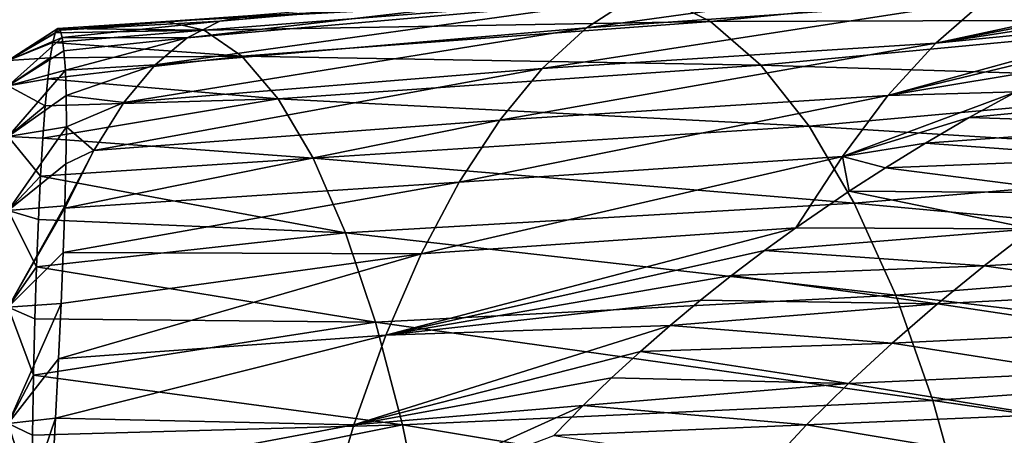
# Model space of a CAD drawing. Header units: metres. Extents: x -62 to 150, y -92 to 92.
# Tile 464 of 656: x -25 to -16, y 67 to 71. Entities that reach past the tile are written whole.
import ezdxf

# ---------------------------------------------------------------- set-up
doc = ezdxf.new("R2010")
doc.units = ezdxf.units.M
doc.layers.add('solid_500615', color=7, linetype='CONTINUOUS')

msp = doc.modelspace()

# ---------------------------------------------------------------- linework, layer by layer
at = {"layer": 'solid_500615'}
for points in [[(-15.843236, 71.316055, -4.387391), (-19.541706, 71.013855, -5.087948), (-19.955584, 70.745514, -4.083707)], [(-16.309752, 71.003433, -3.506198), (-15.843236, 71.316055, -4.387391), (-19.955584, 70.745514, -4.083707)], [(-13.55514, 71.299606, -3.213577), (-16.309752, 71.003433, -3.506198), (-16.762999, 70.606064, -2.653009)], [(-13.937833, 71.145851, -2.968845), (-13.55514, 71.299606, -3.213577), (-16.762999, 70.606064, -2.653009)], [(-18.697298, 71.233582, -7.146302), (-19.783697, 71.127602, -7.149446), (-23.306683, 70.807281, -6.143006)], [(-19.121067, 71.177193, -6.112021), (-18.697298, 71.233582, -7.146302), (-23.306683, 70.807281, -6.143006)], [(-14.558254, 71.230354, -9.660372), (-18.821898, 70.805298, -9.694409), (-19.299057, 71.047607, -8.430403)], [(-14.558254, 71.230354, -9.660372), (-13.971912, 70.821053, -10.880272), (-18.821898, 70.805298, -9.694409)], [(-19.121067, 71.177193, -6.112021), (-23.306683, 70.807281, -6.143006), (-23.604244, 70.656387, -5.137839)], [(-19.541706, 71.013855, -5.087948), (-19.121067, 71.177193, -6.112021), (-23.604244, 70.656387, -5.137839)], [(-19.783697, 71.127602, -7.149446), (-23.006149, 70.858772, -7.157442), (-23.306683, 70.807281, -6.143006)], [(-14.330567, 70.980675, -2.719294), (-13.937833, 71.145851, -2.968845), (-16.762999, 70.606064, -2.653009)], [(-19.541706, 71.013855, -5.087948), (-23.604244, 70.656387, -5.137839), (-23.897203, 70.407722, -4.151127)], [(-19.955584, 70.745514, -4.083707), (-19.541706, 71.013855, -5.087948), (-23.897203, 70.407722, -4.151127)], [(-19.299057, 71.047607, -8.430403), (-23.799271, 70.803017, -7.159104), (-23.006149, 70.858772, -7.157442)], [(-19.299057, 71.047607, -8.430403), (-23.449402, 70.724167, -8.441253), (-23.799271, 70.803017, -7.159104)], [(-19.299057, 71.047607, -8.430403), (-18.821898, 70.805298, -9.694409), (-23.449402, 70.724167, -8.441253)], [(-16.309752, 71.003433, -3.506198), (-19.955584, 70.745514, -4.083707), (-20.358749, 70.374146, -3.108922)], [(-16.762999, 70.606064, -2.653009), (-16.309752, 71.003433, -3.506198), (-20.358749, 70.374146, -3.108922)], [(-14.714825, 70.810684, -2.474319), (-14.330567, 70.980675, -2.719294), (-16.762999, 70.606064, -2.653009)], [(-24.764193, 70.725548, -6.417893), (-23.006149, 70.858772, -7.157442), (-23.799271, 70.803017, -7.159104)], [(-24.764193, 70.725548, -6.417893), (-23.306683, 70.807281, -6.143006), (-23.006149, 70.858772, -7.157442)], [(-25.239401, 70.448204, -6.386662), (-24.764193, 70.725548, -6.417893), (-24.785786, 70.739388, -7.161004)], [(-25.239401, 70.448204, -6.386662), (-24.785786, 70.739388, -7.161004), (-24.809301, 70.701485, -7.891719)], [(-24.809301, 70.701485, -7.891719), (-24.785786, 70.739388, -7.161004), (-23.449402, 70.724167, -8.441253)], [(-24.764193, 70.725548, -6.417893), (-23.799271, 70.803017, -7.159104), (-24.785786, 70.739388, -7.161004)], [(-23.449402, 70.724167, -8.441253), (-24.785786, 70.739388, -7.161004), (-23.799271, 70.803017, -7.159104)], [(-24.764193, 70.725548, -6.417893), (-24.745825, 70.657837, -5.672606), (-23.306683, 70.807281, -6.143006)], [(-24.745825, 70.657837, -5.672606), (-23.604244, 70.656387, -5.137839), (-23.306683, 70.807281, -6.143006)], [(-19.955584, 70.745514, -4.083707), (-23.897203, 70.407722, -4.151127), (-24.182878, 70.063026, -3.192053)], [(-20.358749, 70.374146, -3.108922), (-19.955584, 70.745514, -4.083707), (-24.182878, 70.063026, -3.192053)], [(-18.821898, 70.805298, -9.694409), (-23.104914, 70.487518, -9.705792), (-23.449402, 70.724167, -8.441253)], [(-18.821898, 70.805298, -9.694409), (-18.359859, 70.40374, -10.922636), (-23.104914, 70.487518, -9.705792)], [(-13.971912, 70.821053, -10.880272), (-18.359859, 70.40374, -10.922636), (-18.821898, 70.805298, -9.694409)], [(-13.971912, 70.821053, -10.880272), (-13.412696, 70.252357, -12.047743), (-18.359859, 70.40374, -10.922636)], [(-14.714825, 70.810684, -2.474319), (-16.762999, 70.606064, -2.653009), (-17.199482, 70.126755, -1.833998)], [(-15.090207, 70.636322, -2.234215), (-14.714825, 70.810684, -2.474319), (-17.199482, 70.126755, -1.833998)], [(-25.239401, 70.448204, -6.386662), (-24.745825, 70.657837, -5.672606), (-24.764193, 70.725548, -6.417893)], [(-25.239401, 70.448204, -7.952631), (-24.809301, 70.701485, -7.891719), (-24.83256, 70.612999, -8.625512)], [(-25.239401, 70.448204, -6.386662), (-24.809301, 70.701485, -7.891719), (-25.239401, 70.448204, -7.952631)], [(-25.239401, 70.214806, -4.838183), (-24.730604, 70.535637, -4.929069), (-24.745825, 70.657837, -5.672606)], [(-25.239401, 70.214806, -4.838183), (-24.745825, 70.657837, -5.672606), (-25.239401, 70.448204, -6.386662)], [(-24.83256, 70.612999, -8.625512), (-23.449402, 70.724167, -8.441253), (-23.104914, 70.487518, -9.705792)], [(-24.83256, 70.612999, -8.625512), (-24.809301, 70.701485, -7.891719), (-23.449402, 70.724167, -8.441253)], [(-24.745825, 70.657837, -5.672606), (-24.730604, 70.535637, -4.929069), (-23.604244, 70.656387, -5.137839)], [(-24.730604, 70.535637, -4.929069), (-24.717606, 70.358604, -4.18955), (-23.604244, 70.656387, -5.137839)], [(-24.717606, 70.358604, -4.18955), (-23.897203, 70.407722, -4.151127), (-23.604244, 70.656387, -5.137839)], [(-25.239401, 70.448204, -7.952631), (-24.83256, 70.612999, -8.625512), (-24.855576, 70.472725, -9.358882)], [(-24.855576, 70.472725, -9.358882), (-24.83256, 70.612999, -8.625512), (-23.104914, 70.487518, -9.705792)], [(-16.762999, 70.606064, -2.653009), (-20.358749, 70.374146, -3.108922), (-20.747297, 69.90226, -2.172955)], [(-17.199482, 70.126755, -1.833998), (-16.762999, 70.606064, -2.653009), (-20.747297, 69.90226, -2.172955)], [(-15.570849, 70.400322, -1.925167), (-15.090207, 70.636322, -2.234215), (-17.199482, 70.126755, -1.833998)], [(-25.239401, 70.214806, -4.838183), (-24.717606, 70.358604, -4.18955), (-24.730604, 70.535637, -4.929069)], [(-25.239401, 70.214806, -9.501109), (-24.855576, 70.472725, -9.358882), (-24.878513, 70.279144, -10.089715)], [(-25.239401, 70.448204, -7.952631), (-24.855576, 70.472725, -9.358882), (-25.239401, 70.214806, -9.501109)], [(-24.878513, 70.279144, -10.089715), (-23.104914, 70.487518, -9.705792), (-22.771355, 70.096245, -10.933928)], [(-24.878513, 70.279144, -10.089715), (-24.855576, 70.472725, -9.358882), (-23.104914, 70.487518, -9.705792)], [(-18.359859, 70.40374, -10.922636), (-22.771355, 70.096245, -10.933928), (-23.104914, 70.487518, -9.705792)], [(-24.717606, 70.358604, -4.18955), (-24.708822, 70.126579, -3.462438), (-23.897203, 70.407722, -4.151127)], [(-24.708822, 70.126579, -3.462438), (-24.182878, 70.063026, -3.192053), (-23.897203, 70.407722, -4.151127)], [(-20.358749, 70.374146, -3.108922), (-24.182878, 70.063026, -3.192053), (-24.458622, 69.624428, -2.269612)], [(-20.747297, 69.90226, -2.172955), (-20.358749, 70.374146, -3.108922), (-24.458622, 69.624428, -2.269612)], [(-18.359859, 70.40374, -10.922636), (-17.919582, 69.846642, -12.096459), (-22.771355, 70.096245, -10.933928)], [(-13.412696, 70.252357, -12.047743), (-17.919582, 69.846642, -12.096459), (-18.359859, 70.40374, -10.922636)], [(-16.027018, 70.162247, -1.629967), (-15.570849, 70.400322, -1.925167), (-17.199482, 70.126755, -1.833998)], [(-25.239401, 69.753227, -3.341785), (-24.708822, 70.126579, -3.462438), (-24.717606, 70.358604, -4.18955)], [(-25.239401, 69.753227, -3.341785), (-24.717606, 70.358604, -4.18955), (-25.239401, 70.214806, -4.838183)], [(-25.239401, 70.214806, -9.501109), (-24.878513, 70.279144, -10.089715), (-24.901018, 70.032761, -10.810211)], [(-25.239401, 70.214806, -9.501109), (-24.901018, 70.032761, -10.810211), (-25.239401, 69.753227, -10.997506)], [(-24.901018, 70.032761, -10.810211), (-24.878513, 70.279144, -10.089715), (-22.771355, 70.096245, -10.933928)], [(-13.412696, 70.252357, -12.047743), (-12.888121, 69.532593, -13.146125), (-17.919582, 69.846642, -12.096459)], [(-25.239401, 69.753227, -3.341785), (-24.706928, 69.840836, -2.756885), (-24.708822, 70.126579, -3.462438)], [(-24.708822, 70.126579, -3.462438), (-24.706928, 69.840836, -2.756885), (-24.182878, 70.063026, -3.192053)], [(-17.199482, 70.126755, -1.833998), (-20.747297, 69.90226, -2.172955), (-21.117537, 69.33477, -1.28406)], [(-17.615822, 69.569481, -1.054799), (-17.199482, 70.126755, -1.833998), (-21.117537, 69.33477, -1.28406)], [(-16.027018, 70.162247, -1.629967), (-17.199482, 70.126755, -1.833998), (-17.615822, 69.569481, -1.054799)], [(-16.455643, 69.925079, -1.350687), (-16.027018, 70.162247, -1.629967), (-17.615822, 69.569481, -1.054799)], [(-14.024256, 70.157272, -0.963117), (-16.027018, 70.162247, -1.629967), (-16.455643, 69.925079, -1.350687)], [(-14.024256, 70.157272, -0.963117), (-16.455643, 69.925079, -1.350687), (-14.502783, 69.861229, -0.669866)], [(-25.239401, 69.753227, -10.997506), (-24.901018, 70.032761, -10.810211), (-24.9228, 69.735649, -11.512331)], [(-24.9228, 69.735649, -11.512331), (-22.771355, 70.096245, -10.933928), (-22.453537, 69.55407, -12.107079)], [(-24.9228, 69.735649, -11.512331), (-24.901018, 70.032761, -10.810211), (-22.771355, 70.096245, -10.933928)], [(-24.706928, 69.840836, -2.756885), (-24.458622, 69.624428, -2.269612), (-24.182878, 70.063026, -3.192053)], [(-17.919582, 69.846642, -12.096459), (-22.453537, 69.55407, -12.107079), (-22.771355, 70.096245, -10.933928)], [(-16.855213, 69.691406, -1.088663), (-16.455643, 69.925079, -1.350687), (-17.615822, 69.569481, -1.054799)], [(-14.502783, 69.861229, -0.669866), (-16.455643, 69.925079, -1.350687), (-16.855213, 69.691406, -1.088663)], [(-25.239401, 69.073784, -1.930896), (-24.71158, 69.502754, -2.075104), (-24.706928, 69.840836, -2.756885)], [(-25.239401, 69.073784, -1.930896), (-24.706928, 69.840836, -2.756885), (-25.239401, 69.753227, -3.341785)], [(-20.747297, 69.90226, -2.172955), (-24.458622, 69.624428, -2.269612), (-24.722147, 69.096138, -1.391633)], [(-21.117537, 69.33477, -1.28406), (-20.747297, 69.90226, -2.172955), (-24.722147, 69.096138, -1.391633)], [(-24.706928, 69.840836, -2.756885), (-24.71158, 69.502754, -2.075104), (-24.458622, 69.624428, -2.269612)], [(-17.919582, 69.846642, -12.096459), (-17.507072, 69.142357, -13.199052), (-22.453537, 69.55407, -12.107079)], [(-12.888121, 69.532593, -13.146125), (-17.507072, 69.142357, -13.199052), (-17.919582, 69.846642, -12.096459)], [(-14.502783, 69.861229, -0.669866), (-16.855213, 69.691406, -1.088663), (-14.972485, 69.55423, -0.38137)], [(-25.239401, 69.753227, -10.997506), (-24.9228, 69.735649, -11.512331), (-24.944284, 69.387764, -12.19432)], [(-25.239401, 69.753227, -10.997506), (-24.944284, 69.387764, -12.19432), (-25.239401, 69.073784, -12.408396)], [(-24.944284, 69.387764, -12.19432), (-24.9228, 69.735649, -11.512331), (-22.453537, 69.55407, -12.107079)], [(-17.222326, 69.465172, -0.846356), (-16.855213, 69.691406, -1.088663), (-17.615822, 69.569481, -1.054799)], [(-14.972485, 69.55423, -0.38137), (-16.855213, 69.691406, -1.088663), (-17.222326, 69.465172, -0.846356)], [(-24.721518, 69.117073, -1.424041), (-24.722147, 69.096138, -1.391633), (-24.458622, 69.624428, -2.269612)], [(-24.71158, 69.502754, -2.075104), (-24.721518, 69.117073, -1.424041), (-24.458622, 69.624428, -2.269612)], [(-17.615822, 69.569481, -1.054799), (-21.117537, 69.33477, -1.28406), (-21.465832, 68.6772, -0.450191)], [(-18.041044, 68.916634, -0.300829), (-17.615822, 69.569481, -1.054799), (-21.465832, 68.6772, -0.450191)], [(-17.55286, 69.251427, -0.627032), (-17.615822, 69.569481, -1.054799), (-18.041044, 68.916634, -0.300829)], [(-17.55286, 69.251427, -0.627032), (-17.222326, 69.465172, -0.846356), (-17.615822, 69.569481, -1.054799)], [(-25.239401, 69.073784, -1.930896), (-24.721518, 69.117073, -1.424041), (-24.71158, 69.502754, -2.075104)], [(-24.944284, 69.387764, -12.19432), (-22.453537, 69.55407, -12.107079), (-22.155802, 68.869202, -13.208529)], [(-17.507072, 69.142357, -13.199052), (-22.155802, 68.869202, -13.208529), (-22.453537, 69.55407, -12.107079)], [(-12.888121, 69.532593, -13.146125), (-12.405293, 68.672684, -14.159675), (-17.507072, 69.142357, -13.199052)], [(-14.972485, 69.55423, -0.38137), (-17.222326, 69.465172, -0.846356), (-15.432569, 69.236458, -0.098218)], [(-25.239401, 69.073784, -12.408396), (-24.944284, 69.387764, -12.19432), (-24.964001, 68.993454, -12.848817)], [(-24.964001, 68.993454, -12.848817), (-24.944284, 69.387764, -12.19432), (-22.155802, 68.869202, -13.208529)], [(-15.432569, 69.236458, -0.098218), (-17.222326, 69.465172, -0.846356), (-17.55286, 69.251427, -0.627032)], [(-21.117537, 69.33477, -1.28406), (-24.722147, 69.096138, -1.391633), (-24.736307, 68.689911, -0.810838)], [(-21.465832, 68.6772, -0.450191), (-21.117537, 69.33477, -1.28406), (-24.736307, 68.689911, -0.810838)], [(-15.882244, 68.908119, 0.17893), (-17.55286, 69.251427, -0.627032), (-18.041044, 68.916634, -0.300829)], [(-15.432569, 69.236458, -0.098218), (-17.55286, 69.251427, -0.627032), (-15.882244, 68.908119, 0.17893)], [(-25.239401, 68.191643, -0.637031), (-24.722147, 69.096138, -1.391633), (-24.721518, 69.117073, -1.424041)], [(-25.239401, 68.191643, -0.637031), (-24.721518, 69.117073, -1.424041), (-25.239401, 69.073784, -1.930896)], [(-17.507072, 69.142357, -13.199052), (-17.128006, 68.301666, -14.214512), (-22.155802, 68.869202, -13.208529)], [(-12.405293, 68.672684, -14.159675), (-17.128006, 68.301666, -14.214512), (-17.507072, 69.142357, -13.199052)], [(-25.239401, 68.191643, -0.637031), (-24.736307, 68.689911, -0.810838), (-24.722147, 69.096138, -1.391633)], [(-25.239401, 69.073784, -12.408396), (-24.964001, 68.993454, -12.848817), (-24.980734, 68.558235, -13.469358)], [(-25.239401, 69.073784, -12.408396), (-24.980734, 68.558235, -13.469358), (-25.239401, 68.191643, -13.70226)], [(-24.980734, 68.558235, -13.469358), (-24.964001, 68.993454, -12.848817), (-22.155802, 68.869202, -13.208529)], [(-24.980734, 68.558235, -13.469358), (-22.155802, 68.869202, -13.208529), (-21.882246, 68.052162, -14.222531)], [(-17.128006, 68.301666, -14.214512), (-21.882246, 68.052162, -14.222531), (-22.155802, 68.869202, -13.208529)], [(-18.041044, 68.916634, -0.300829), (-21.465832, 68.6772, -0.450191), (-21.788544, 67.935074, 0.320699)], [(-18.328386, 68.708008, -0.107582), (-18.041044, 68.916634, -0.300829), (-21.788544, 67.935074, 0.320699)], [(-15.882244, 68.908119, 0.17893), (-18.041044, 68.916634, -0.300829), (-18.328386, 68.708008, -0.107582)], [(-15.882244, 68.908119, 0.17893), (-18.328386, 68.708008, -0.107582), (-16.320721, 68.569496, 0.449361)], [(-15.882244, 68.908119, 0.17893), (-16.320721, 68.569496, 0.449361), (-14.228239, 68.691483, 1.075011)], [(-25.239401, 68.191643, -0.637031), (-24.756212, 68.223839, -0.236381), (-24.736307, 68.689911, -0.810838)], [(-24.779528, 67.717773, 0.30352), (-21.788544, 67.935074, 0.320699), (-21.465832, 68.6772, -0.450191)], [(-24.756212, 68.223839, -0.236381), (-24.779528, 67.717773, 0.30352), (-21.465832, 68.6772, -0.450191)], [(-24.756212, 68.223839, -0.236381), (-21.465832, 68.6772, -0.450191), (-24.736307, 68.689911, -0.810838)], [(-18.629978, 68.479057, 0.096152), (-18.328386, 68.708008, -0.107582), (-21.788544, 67.935074, 0.320699)], [(-16.320721, 68.569496, 0.449361), (-18.328386, 68.708008, -0.107582), (-18.629978, 68.479057, 0.096152)], [(-12.405293, 68.672684, -14.159675), (-11.971284, 67.683662, -15.072734), (-17.128006, 68.301666, -14.214512)], [(-16.320721, 68.569496, 0.449361), (-14.640069, 68.33181, 1.311296), (-14.228239, 68.691483, 1.075011)], [(-25.239401, 68.191643, -13.70226), (-24.980734, 68.558235, -13.469358), (-24.995043, 68.083534, -14.055186)], [(-24.995043, 68.083534, -14.055186), (-24.980734, 68.558235, -13.469358), (-21.882246, 68.052162, -14.222531)], [(-16.320721, 68.569496, 0.449361), (-18.629978, 68.479057, 0.096152), (-16.7472, 68.220879, 0.712322)], [(-16.320721, 68.569496, 0.449361), (-16.7472, 68.220879, 0.712322), (-14.640069, 68.33181, 1.311296)], [(-18.91325, 68.253967, 0.288327), (-18.629978, 68.479057, 0.096152), (-21.788544, 67.935074, 0.320699)], [(-16.7472, 68.220879, 0.712322), (-18.629978, 68.479057, 0.096152), (-18.91325, 68.253967, 0.288327)], [(-16.7472, 68.220879, 0.712322), (-15.040212, 67.964561, 1.539331), (-14.640069, 68.33181, 1.311296)], [(-25.239401, 67.126511, 0.510905), (-24.779528, 67.717773, 0.30352), (-24.756212, 68.223839, -0.236381)], [(-25.239401, 67.126511, 0.510905), (-24.756212, 68.223839, -0.236381), (-25.239401, 68.191643, -0.637031)], [(-17.128006, 68.301666, -14.214512), (-16.788025, 67.335495, -15.12705), (-21.882246, 68.052162, -14.222531)], [(-19.190475, 68.023193, 0.477407), (-18.91325, 68.253967, 0.288327), (-21.788544, 67.935074, 0.320699)], [(-16.7472, 68.220879, 0.712322), (-18.91325, 68.253967, 0.288327), (-19.190475, 68.023193, 0.477407)], [(-16.7472, 68.220879, 0.712322), (-19.190475, 68.023193, 0.477407), (-17.160814, 67.862434, 0.967248)], [(-16.7472, 68.220879, 0.712322), (-17.160814, 67.862434, 0.967248), (-15.040212, 67.964561, 1.539331)], [(-11.971284, 67.683662, -15.072734), (-16.788025, 67.335495, -15.12705), (-17.128006, 68.301666, -14.214512)], [(-25.239401, 68.191643, -13.70226), (-24.995043, 68.083534, -14.055186), (-25.007103, 67.569588, -14.606562)], [(-25.239401, 68.191643, -13.70226), (-25.007103, 67.569588, -14.606562), (-25.239401, 67.126511, -14.850197)], [(-25.007103, 67.569588, -14.606562), (-24.995043, 68.083534, -14.055186), (-21.882246, 68.052162, -14.222531)], [(-25.007103, 67.569588, -14.606562), (-21.882246, 68.052162, -14.222531), (-21.636934, 67.113609, -15.133447)], [(-16.788025, 67.335495, -15.12705), (-21.636934, 67.113609, -15.133447), (-21.882246, 68.052162, -14.222531)], [(-19.190475, 68.023193, 0.477407), (-21.788544, 67.935074, 0.320699), (-22.082184, 67.11438, 1.02096)], [(-19.461666, 67.785995, 0.663796), (-19.190475, 68.023193, 0.477407), (-22.082184, 67.11438, 1.02096)], [(-17.160814, 67.862434, 0.967248), (-19.190475, 68.023193, 0.477407), (-19.461666, 67.785995, 0.663796)], [(-17.160814, 67.862434, 0.967248), (-15.427349, 67.589447, 1.759459), (-15.040212, 67.964561, 1.539331)], [(-24.806854, 67.174385, 0.805421), (-22.082184, 67.11438, 1.02096), (-21.788544, 67.935074, 0.320699)], [(-24.779528, 67.717773, 0.30352), (-24.806854, 67.174385, 0.805421), (-21.788544, 67.935074, 0.320699)], [(-17.160814, 67.862434, 0.967248), (-19.461666, 67.785995, 0.663796), (-17.560076, 67.493004, 1.21494)], [(-17.160814, 67.862434, 0.967248), (-17.560076, 67.493004, 1.21494), (-15.427349, 67.589447, 1.759459)], [(-19.724876, 67.543777, 0.8462), (-19.461666, 67.785995, 0.663796), (-22.082184, 67.11438, 1.02096)], [(-17.560076, 67.493004, 1.21494), (-19.461666, 67.785995, 0.663796), (-19.724876, 67.543777, 0.8462)], [(-25.239401, 67.126511, 0.510905), (-24.806854, 67.174385, 0.805421), (-24.779528, 67.717773, 0.30352)], [(-11.971284, 67.683662, -15.072734), (-11.59212, 66.579346, -15.871886), (-16.788025, 67.335495, -15.12705)], [(-17.560076, 67.493004, 1.21494), (-15.800128, 67.20623, 1.971874), (-15.427349, 67.589447, 1.759459)], [(-25.239401, 67.126511, -14.850197), (-25.007103, 67.569588, -14.606562), (-25.017319, 67.018959, -15.120461)], [(-25.017319, 67.018959, -15.120461), (-25.007103, 67.569588, -14.606562), (-21.636934, 67.113609, -15.133447)], [(-19.984835, 67.291718, 1.027855), (-19.724876, 67.543777, 0.8462), (-22.082184, 67.11438, 1.02096)], [(-17.560076, 67.493004, 1.21494), (-19.724876, 67.543777, 0.8462), (-19.984835, 67.291718, 1.027855)], [(-17.560076, 67.493004, 1.21494), (-19.984835, 67.291718, 1.027855), (-17.94368, 67.112495, 1.454987)], [(-17.560076, 67.493004, 1.21494), (-17.94368, 67.112495, 1.454987), (-15.800128, 67.20623, 1.971874)], [(-16.788025, 67.335495, -15.12705), (-16.491867, 66.25766, -15.923304), (-21.636934, 67.113609, -15.133447)], [(-11.59212, 66.579346, -15.871886), (-16.491867, 66.25766, -15.923304), (-16.788025, 67.335495, -15.12705)], [(-19.984835, 67.291718, 1.027855), (-22.082184, 67.11438, 1.02096), (-22.343948, 66.22319, 1.644347)], [(-20.253349, 67.016487, 1.217092), (-19.984835, 67.291718, 1.027855), (-22.343948, 66.22319, 1.644347)], [(-17.94368, 67.112495, 1.454987), (-19.984835, 67.291718, 1.027855), (-20.253349, 67.016487, 1.217092)], [(-16.157537, 66.815079, 2.17615), (-14.250863, 66.821236, 2.943011), (-13.902259, 67.234673, 2.758492)], [(-15.800128, 67.20623, 1.971874), (-16.157537, 66.815079, 2.17615), (-13.902259, 67.234673, 2.758492)], [(-25.239401, 65.902184, 1.487271), (-24.837082, 66.59539, 1.268378), (-24.806854, 67.174385, 0.805421)], [(-25.239401, 65.902184, 1.487271), (-24.806854, 67.174385, 0.805421), (-25.239401, 67.126511, 0.510905)], [(-24.806854, 67.174385, 0.805421), (-24.837082, 66.59539, 1.268378), (-22.082184, 67.11438, 1.02096)], [(-17.94368, 67.112495, 1.454987), (-16.157537, 66.815079, 2.17615), (-15.800128, 67.20623, 1.971874)], [(-25.239401, 67.126511, -14.850197), (-25.017319, 67.018959, -15.120461), (-25.025196, 66.433525, -15.595472)], [(-25.239401, 67.126511, -14.850197), (-25.025196, 66.433525, -15.595472), (-25.239401, 65.902184, -15.826563)], [(-25.025196, 66.433525, -15.595472), (-21.636934, 67.113609, -15.133447), (-21.423277, 66.066978, -15.928049)], [(-25.025196, 66.433525, -15.595472), (-25.017319, 67.018959, -15.120461), (-21.636934, 67.113609, -15.133447)], [(-24.837082, 66.59539, 1.268378), (-22.343948, 66.22319, 1.644347), (-22.082184, 67.11438, 1.02096)], [(-16.491867, 66.25766, -15.923304), (-21.423277, 66.066978, -15.928049), (-21.636934, 67.113609, -15.133447)], [(-17.94368, 67.112495, 1.454987), (-20.253349, 67.016487, 1.217092), (-18.310501, 66.72123, 1.686548)], [(-17.94368, 67.112495, 1.454987), (-18.310501, 66.72123, 1.686548), (-16.157537, 66.815079, 2.17615)]]:
    msp.add_3dface(points, dxfattribs=at)

doc.saveas('drawing.dxf')
